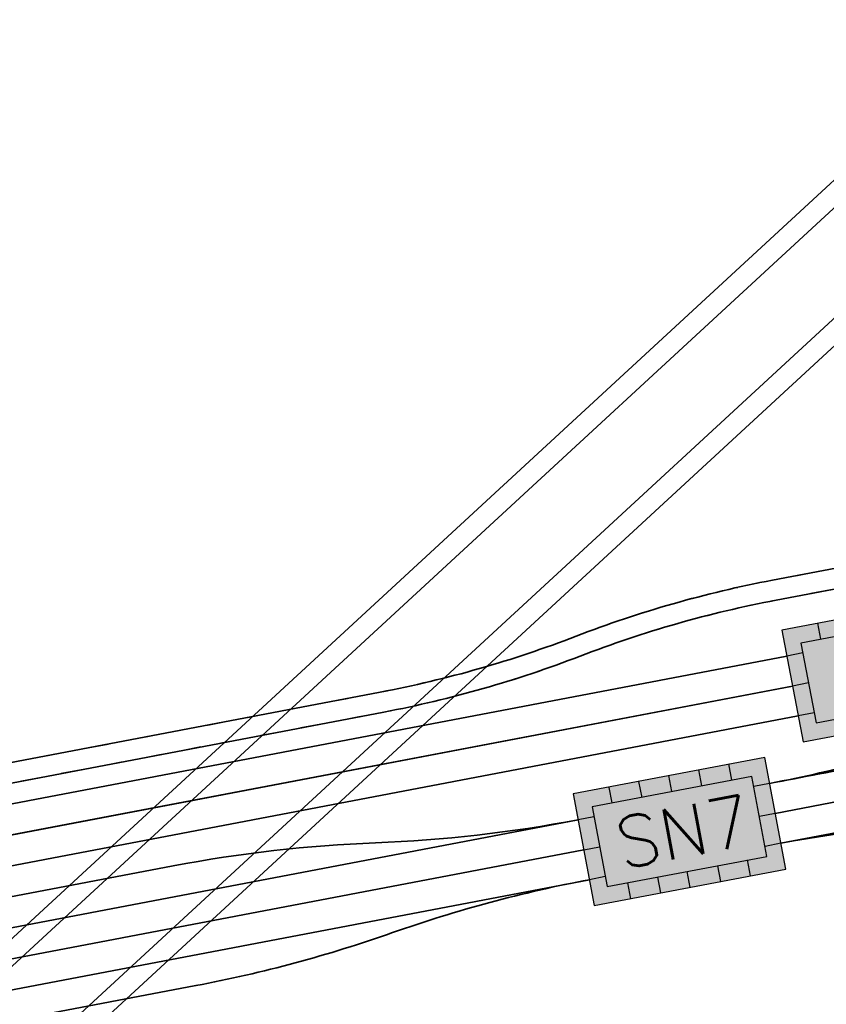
# Model space of a CAD drawing. Header units: metres. Extents: x -502 to 161, y -108 to 174.
# Tile 259 of 656: x -223.77 to -219.8, y -6.97 to -2.13. Entities that reach past the tile are written whole.
import ezdxf

# ---------------------------------------------------------------- set-up
doc = ezdxf.new("R2010")
doc.units = ezdxf.units.M
doc.header["$LTSCALE"] = 0.1
doc.linetypes.add('2-1', pattern=[0.17, 0.06, -0.025, 0.06, -0.025])
doc.linetypes.add('237', pattern=[93, 75, -18])
for name, color, linetype in [('BRI31-005.05-5p02-Koordinierung Lageplan 4. BA ZOB West 2022-06-15', 7, 'Continuous'), ('BRI31-005.06-5f07-Koordinierung Lageplan 4. BA ZOB Fernbusbahnh', 7, 'Continuous'), ('BRI31-005.07-5f08-Koordinierung Lageplan 4. BA Radstation - Seeterrasse 2023-05-31', 7, 'Continuous'), ('BRI32-005.03-5f06-Koordinierung Schemaplan 4 BA ZOB Teilbereich 2 Ost - Bahnhofsallee 2023-01-21', 7, 'Continuous')]:
    doc.layers.add(name, color=color, linetype=linetype)
doc.styles.add('Txt', font='txt_____.ttf')

msp = doc.modelspace()

# ---------------------------------------------------------------- hatches: boundary and pattern name
at = {"layer": 'BRI31-005.06-5f07-Koordinierung Lageplan 4. BA ZOB Fernbusbahnh', "linetype": 'Continuous', "lineweight": 0, "true_color": 0xff7f7f, "transparency": 33554687}
msp.add_hatch(color=11, dxfattribs=at).paths.add_polyline_path([(-220.0209, -5.1296), (-219.9166, -5.6798), (-219.6022, -5.6202), (-218.9734, -5.501), (-219.0777, -4.9508)])

# ---------------------------------------------------------------- linework, layer by layer
at = {"layer": 'BRI31-005.05-5p02-Koordinierung Lageplan 4. BA ZOB West 2022-06-15', "color": 7, "linetype": 'Continuous', "lineweight": 35, "transparency": 33554687}
for p, q in [((-214.1102, -4.9), (-220.0535, -6.0315)), ((-214.0821, -5.0473), (-220.0256, -6.1788))]:
    msp.add_line(p, q, dxfattribs=at)
at = {"layer": 'BRI31-005.05-5p02-Koordinierung Lageplan 4. BA ZOB West 2022-06-15', "color": 7, "linetype": 'Continuous', "lineweight": 25, "transparency": 33554687}
for p, q in [((-219.8292, -5.1747), (-219.8441, -5.0961)), ((-219.9181, -5.2422), (-219.9967, -5.2571)), ((-219.8902, -5.3898), (-219.9688, -5.4047)), ((-219.8623, -5.537), (-219.9409, -5.5519)), ((-220.2676, -5.8685), (-220.2829, -5.7881)), ((-220.5624, -5.9244), (-220.5773, -5.8458)), ((-220.4152, -5.8955), (-220.4301, -5.8169)), ((-220.8571, -5.9803), (-220.8717, -5.9034)), ((-220.7096, -5.9532), (-220.7245, -5.8746)), ((-220.0814, -5.8841), (-220.16, -5.899)), ((-220.946, -6.048), (-221.0246, -6.0629)), ((-220.0535, -6.0315), (-220.1321, -6.0464)), ((-220.9967, -6.2103), (-220.9181, -6.1954)), ((-220.0256, -6.1788), (-220.1042, -6.1937)), ((-220.3222, -6.3674), (-220.3371, -6.2888)), ((-220.1749, -6.3395), (-220.1898, -6.2609)), ((-220.8902, -6.3428), (-220.9688, -6.3577)), ((-220.617, -6.4233), (-220.6319, -6.3447)), ((-220.4729, -6.396), (-220.4878, -6.3174)), ((-220.7644, -6.4512), (-220.7793, -6.3726))]:
    msp.add_line(p, q, dxfattribs=at)
at = {"layer": 'BRI31-005.05-5p02-Koordinierung Lageplan 4. BA ZOB West 2022-06-15', "color": 150, "linetype": 'Continuous', "lineweight": 18, "true_color": 0x007fff, "transparency": 33554687, "flags": 128}
for points in [[(-228.4768, -11.7653), (-199.9317, 14.5602), (-200.3385, 15.0013), (-228.8835, -11.3242)], [(-228.5107, -11.6605), (-200.0334, 14.6025), (-200.3045, 14.8965), (-228.7819, -11.3665)]]:
    msp.add_lwpolyline(points, dxfattribs=at)
at = {"layer": 'BRI31-005.05-5p02-Koordinierung Lageplan 4. BA ZOB West 2022-06-15', "color": 3, "linetype": 'Continuous', "lineweight": 35, "true_color": 0x00ff00, "transparency": 33554687, "flags": 128}
for points in [[(-279.4058, -30.9235), (-270.9467, -26.7095, 0.095997), (-268.1607, -24.5758, -0.065942), (-264.8207, -21.6858, 0.025186), (-260.4856, -18.5119), (-255.5271, -14.4822, -0.005996), (-254.9201, -14.0009, -0.059186), (-248.3852, -10.0817, 0.078462), (-238.2914, -3.4889), (-238.2914, -3.4889, -0.100623), (-214.8444, 10.3949), (-214.8444, 10.3949), (-211.177, 9.7003), (-205.5504, 1.4442)], [(-205.711, 1.4137), (-211.266, 9.5645), (-214.833, 10.2401), (-214.833, 10.2401, 0.100475), (-238.1908, -3.6002), (-238.1908, -3.6002, -0.078462), (-248.3237, -10.2185), (-248.3237, -10.2185, 0.059186), (-254.8284, -14.1195), (-254.8284, -14.1195), (-254.8284, -14.1195, 0.005996), (-255.4325, -14.5986), (-255.4325, -14.5986), (-260.391, -18.6283, -0.025186), (-264.7383, -21.8111), (-264.7383, -21.8111, 0.065942), (-268.0485, -24.6753), (-268.0485, -24.6753), (-268.0485, -24.6753, -0.095997), (-270.8799, -26.8438), (-270.8799, -26.8438), (-279.3404, -31.0585)], [(-311.2459, -44.722), (-303.6354, -41.8968), (-298.4404, -39.6095), (-284.9949, -33.8889), (-279.275, -31.1935), (-270.813, -26.978, 0.095997), (-267.9364, -24.7749), (-267.9364, -24.7749, -0.065942), (-264.6559, -21.9364), (-264.6559, -21.9364, 0.025186), (-260.2964, -18.7447), (-255.3379, -14.715, -0.005996), (-254.7366, -14.2381), (-254.7366, -14.2381, -0.059186), (-248.2623, -10.3553), (-248.2623, -10.3553, 0.078462), (-238.0902, -3.7115), (-238.0902, -3.7115, -0.100327), (-214.8215, 10.0853), (-214.8215, 10.0853), (-211.3549, 9.4287), (-205.8717, 1.3831)], [(-206.0324, 1.3525), (-211.4439, 9.2929), (-214.81, 9.9304), (-214.81, 9.9304, 0.100178), (-237.9896, -3.8227), (-237.9896, -3.8227, -0.078462), (-248.2009, -10.4922), (-248.2009, -10.4922, 0.059186), (-254.6448, -14.3568), (-254.6448, -14.3568), (-254.6448, -14.3568, 0.005996), (-255.2433, -14.8314), (-255.2433, -14.8314), (-260.2018, -18.8611), (-260.2018, -18.8611, -0.025186), (-264.5735, -22.0618), (-264.5735, -22.0618), (-264.5735, -22.0618, 0.065942), (-267.8242, -24.8745), (-267.8242, -24.8745), (-267.8242, -24.8745, -0.095997), (-270.7461, -27.1123), (-270.7461, -27.1123), (-279.2096, -31.3285)], [(-279.1442, -31.4635), (-270.6792, -27.2466, 0.095997), (-267.712, -24.974), (-267.712, -24.974, -0.065942), (-264.4911, -22.1871), (-264.4911, -22.1871, 0.025186), (-260.1072, -18.9775), (-255.1487, -14.9478, -0.005996), (-254.553, -14.4754, -0.059186), (-248.1394, -10.629), (-248.1394, -10.629, 0.078462), (-237.889, -3.934), (-237.889, -3.934), (-237.889, -3.934, -0.100028), (-214.7984, 9.7756), (-214.7984, 9.7756), (-211.5329, 9.1571), (-206.1931, 1.3219)], [(-206.5145, 1.2608), (-211.7108, 8.8854), (-214.7752, 9.4658, 0.099728), (-237.6878, -4.1565, -0.078462), (-248.0165, -10.9027, 0.059186), (-254.3694, -14.7127, 0.005996), (-254.9595, -15.1806), (-259.918, -19.2103, -0.025186), (-264.3263, -22.4378, 0.065942), (-267.4876, -25.1732), (-267.4876, -25.1732, -0.095997), (-270.5454, -27.5151), (-270.5454, -27.5151), (-279.0133, -31.7335)], [(-278.9479, -31.8684), (-270.4786, -27.6493), (-270.4786, -27.6493, 0.095997), (-267.3754, -25.2727), (-267.3754, -25.2727, -0.065942), (-264.2439, -22.5631), (-264.2439, -22.5631, 0.025186), (-259.8234, -19.3267), (-259.8234, -19.3267), (-254.8649, -15.297, -0.005996), (-254.2777, -14.8313), (-254.2777, -14.8313, -0.059186), (-247.9551, -11.0396), (-247.9551, -11.0396, 0.078462), (-237.5872, -4.2677), (-237.5872, -4.2677, -0.099577), (-214.7635, 9.311), (-214.7635, 9.311), (-211.7997, 8.7496), (-206.6752, 1.2302)], [(-206.8358, 1.1996), (-211.8887, 8.6138), (-214.7518, 9.1561), (-214.7518, 9.1561, 0.099425), (-237.4866, -4.379), (-237.4866, -4.379, -0.078462), (-247.8937, -11.1764, 0.059186), (-254.1859, -14.95, 0.005996), (-254.7703, -15.4134), (-259.7288, -19.4431, -0.025186), (-264.1615, -22.6884, 0.065942), (-267.2632, -25.3723, -0.095997), (-270.4117, -27.7836), (-278.8825, -32.0034), (-284.6268, -34.7104), (-298.0829, -40.4355), (-303.2972, -42.7313), (-310.9253, -45.563), (-314.7666, -47.655, 0.354166), (-315.2467, -48.8186), (-312.9008, -56.6959), (-312.9008, -56.6959, 0.16104), (-309.3641, -61.7694), (-309.3641, -61.7694)], [(-278.8171, -32.1384), (-270.3448, -27.9179), (-270.3448, -27.9179, 0.095997), (-267.151, -25.4718), (-267.151, -25.4718), (-267.151, -25.4718, -0.065941), (-264.0791, -22.8138), (-264.0791, -22.8138), (-264.0791, -22.8138, 0.025186), (-259.6342, -19.5596), (-259.6342, -19.5596), (-254.6757, -15.5298, -0.005996), (-254.0941, -15.0686, -0.059186), (-247.8322, -11.3132, 0.078462), (-237.386, -4.4902), (-237.386, -4.4902, -0.099273), (-214.74, 9.0012), (-214.74, 9.0012), (-211.9777, 8.478), (-206.9965, 1.1691)], [(-220.0814, -5.8841), (-220.0814, -5.8841, 0.000116), (-219.099, -5.6976), (-219.099, -5.6976, 0.000101), (-218.1166, -5.5106), (-214.3688, -4.7966)], [(-220.0256, -6.1788, -0.037327), (-219.0291, -6.066, 0.037547), (-218.0328, -5.9527), (-214.0541, -5.1947)], [(-230.3425, -6.6675, 0.414213), (-228.9976, -7.5819), (-221.0246, -6.0629)], [(-220.9688, -6.3577, 0.037781), (-221.9372, -6.6183, -0.037556), (-222.9055, -6.8793), (-236.3229, -9.4365, -0.02249), (-238.1028, -9.6934, 0.147059), (-254.0766, -16.2671), (-259.0307, -20.2933)]]:
    msp.add_lwpolyline(points, format="xyb", dxfattribs=at)
at = {"layer": 'BRI31-005.05-5p02-Koordinierung Lageplan 4. BA ZOB West 2022-06-15', "color": 21, "linetype": 'Continuous', "lineweight": 25, "true_color": 0xff9f7f, "transparency": 33554687, "flags": 128}
for points in [[(-214.6312, 10.2782, 0.101236), (-238.1725, -3.6241), (-239.9033, -5.0943), (-241.8753, -2.6617)], [(-247.8814, -11.2038), (-247.8814, -11.2038, 0.078447), (-237.4682, -4.4029), (-237.4682, -4.4029), (-237.4682, -4.4029, -0.100192), (-214.5516, 9.1945), (-214.5516, 9.1945)]]:
    msp.add_lwpolyline(points, format="xyb", dxfattribs=at)
at = {"layer": 'BRI31-005.05-5p02-Koordinierung Lageplan 4. BA ZOB West 2022-06-15', "color": 1, "linetype": 'Continuous', "lineweight": 50, "true_color": 0xff0000, "transparency": 33554687, "flags": 128}
msp.add_lwpolyline([(-254.4612, -14.5941), (-254.4612, -14.5941, -0.059186), (-248.078, -10.7659), (-248.078, -10.7659, 0.078462), (-237.7884, -4.0452), (-237.7884, -4.0452, -0.099878), (-214.7868, 9.6207), (-214.7868, 9.6207), (-211.6218, 9.0212), (-206.3538, 1.2914)], format="xyb", dxfattribs=at)
at = {"layer": 'BRI31-005.05-5p02-Koordinierung Lageplan 4. BA ZOB West 2022-06-15', "color": 1, "linetype": 'Continuous', "lineweight": 35, "true_color": 0xff0000, "transparency": 33554687, "flags": 128}
for points in [[(-229.3928, -6.8437), (-221.9987, -5.435), (-221.9987, -5.435, 0.044969), (-221.0332, -5.1593), (-221.0332, -5.1593), (-221.0332, -5.1593, -0.045192), (-220.0675, -4.884), (-220.0675, -4.884), (-219.1243, -4.7051), (-219.1243, -4.7051, -0.044535), (-218.1252, -4.6065), (-218.1252, -4.6065, 0.044758), (-217.1262, -4.5075), (-214.288, -3.9668, -0.085515), (-213.153, -3.9467), (-213.153, -3.9467, 0.025652), (-212.8119, -3.9815), (-212.8119, -3.9815, 0.059729), (-212.018, -3.9267), (-205.1491, -2.618), (-205.1491, -2.618, -0.015187), (-202.7101, -2.2297)], [(-202.6914, -2.3279, 0.015187), (-205.1304, -2.7163), (-211.9992, -4.0249, -0.085512), (-213.1342, -4.045), (-213.1342, -4.045, 0.085516), (-214.2693, -4.065), (-214.2693, -4.065), (-217.1075, -4.6057), (-217.1075, -4.6057, -0.044757), (-218.1066, -4.7048), (-218.1066, -4.7048), (-218.1066, -4.7048, 0.044534), (-219.1057, -4.8034), (-219.1057, -4.8034), (-220.0489, -4.9822, 0.045192), (-221.0145, -5.2575, -0.044969), (-221.98, -5.5332), (-229.374, -6.9419, 0.0409)]]:
    msp.add_lwpolyline(points, format="xyb", dxfattribs=at)
at = {"layer": 'BRI31-005.05-5p02-Koordinierung Lageplan 4. BA ZOB West 2022-06-15', "color": 190, "linetype": 'Continuous', "lineweight": 35, "true_color": 0x7f00ff, "transparency": 33554687, "flags": 128}
for points in [[(-214.3968, -4.6492), (-218.1446, -5.3632, 0.037344), (-219.113, -5.6239, -0.037563), (-220.0814, -5.8841)], [(-230.1952, -6.6394, 0.414214), (-229.0257, -7.4346), (-223.0173, -6.2899, -0.03734), (-222.021, -6.1762, 0.037124), (-221.0246, -6.0629)]]:
    msp.add_lwpolyline(points, format="xyb", dxfattribs=at)
at = {"layer": 'BRI31-005.05-5p02-Koordinierung Lageplan 4. BA ZOB West 2022-06-15', "color": 7, "linetype": 'Continuous', "lineweight": 25, "transparency": 33554687, "flags": 128}
for points in [[(-220.0209, -5.1296), (-219.9166, -5.6798), (-219.6022, -5.6202), (-218.9734, -5.501), (-219.0777, -4.9508), (-220.0209, -5.1296)], [(-219.9274, -5.1933), (-219.8529, -5.5863), (-219.0669, -5.4373), (-219.1414, -5.0443), (-219.9274, -5.1933)], [(-221.0489, -5.9352), (-220.9445, -6.4854), (-220.0013, -6.3066), (-220.1057, -5.7564), (-221.0489, -5.9352)], [(-220.9554, -5.9989), (-220.8808, -6.3919), (-220.0948, -6.2429), (-220.1694, -5.8499), (-220.9554, -5.9989)]]:
    msp.add_lwpolyline(points, dxfattribs=at)
at = {"layer": 'BRI31-005.05-5p02-Koordinierung Lageplan 4. BA ZOB West 2022-06-15', "color": 7, "linetype": 'Continuous', "lineweight": 35, "transparency": 33554687, "flags": 128}
for points in [[(-219.9967, -5.2571), (-229.3553, -7.0401, -0.414213), (-230.057, -6.563)], [(-219.9409, -5.5519), (-229.0536, -7.2881), (-229.0536, -7.2881, 0.060826), (-230.2289, -7.6642), (-230.2289, -7.6642), (-230.2289, -7.6642, -0.060829), (-231.4043, -8.0405), (-231.4043, -8.0405), (-236.4071, -8.9944), (-236.4071, -8.9944, -0.023522), (-238.2272, -9.2533), (-238.2272, -9.2533), (-238.2272, -9.2533, 0.146384), (-254.3604, -15.9179), (-254.3604, -15.9179), (-259.3146, -19.9441)], [(-220.9967, -6.2103), (-236.379, -9.1418, -0.02249), (-238.1322, -9.3949, 0.147059), (-254.2658, -16.0343), (-259.2199, -20.0605)], [(-220.9688, -6.3577), (-236.3509, -9.2891, -0.023523), (-238.199, -9.552, 0.146367), (-254.1712, -16.1507), (-259.1253, -20.1769)]]:
    msp.add_lwpolyline(points, format="xyb", dxfattribs=at)
at = {"layer": 'BRI31-005.05-5p02-Koordinierung Lageplan 4. BA ZOB West 2022-06-15', "color": 3, "linetype": '237', "lineweight": 35, "true_color": 0x00ff00, "transparency": 33554687, "flags": 128}
msp.add_lwpolyline([(-219.9688, -5.4047), (-229.0816, -7.1409), (-229.0816, -7.1409, 0.060789), (-230.257, -7.517), (-230.257, -7.517), (-230.257, -7.517, -0.060792), (-231.4324, -7.8931), (-231.4324, -7.8931), (-236.4352, -8.8471, -0.023522), (-238.2413, -9.104)], format="xyb", dxfattribs=at)
at = {"layer": 'BRI31-005.06-5f07-Koordinierung Lageplan 4. BA ZOB Fernbusbahnh', "color": 7, "linetype": 'Continuous', "lineweight": 30, "transparency": 33554687}
for p, q in [((-214.1102, -4.9), (-220.0535, -6.0315)), ((-214.0821, -5.0473), (-220.0256, -6.1788))]:
    msp.add_line(p, q, dxfattribs=at)
at = {"layer": 'BRI31-005.06-5f07-Koordinierung Lageplan 4. BA ZOB Fernbusbahnh', "color": 7, "linetype": 'Continuous', "lineweight": 20, "transparency": 33554687}
for p, q in [((-219.8292, -5.1747), (-219.8441, -5.0961)), ((-219.9181, -5.2422), (-219.9967, -5.2571)), ((-219.8902, -5.3898), (-219.9688, -5.4047)), ((-219.8623, -5.537), (-219.9409, -5.5519)), ((-220.2676, -5.8685), (-220.2829, -5.7881)), ((-220.5624, -5.9244), (-220.5773, -5.8458)), ((-220.4152, -5.8955), (-220.4301, -5.8169)), ((-220.8571, -5.9803), (-220.8717, -5.9034)), ((-220.7096, -5.9532), (-220.7245, -5.8746)), ((-220.0814, -5.8841), (-220.16, -5.899)), ((-220.946, -6.048), (-221.0246, -6.0629)), ((-220.0535, -6.0315), (-220.1321, -6.0464)), ((-220.9967, -6.2103), (-220.9181, -6.1954)), ((-220.0256, -6.1788), (-220.1042, -6.1937)), ((-220.3222, -6.3674), (-220.3371, -6.2888)), ((-220.1749, -6.3395), (-220.1898, -6.2609)), ((-220.8902, -6.3428), (-220.9688, -6.3577)), ((-220.617, -6.4233), (-220.6319, -6.3447)), ((-220.4729, -6.396), (-220.4878, -6.3174)), ((-220.7644, -6.4512), (-220.7793, -6.3726))]:
    msp.add_line(p, q, dxfattribs=at)
at = {"layer": 'BRI31-005.06-5f07-Koordinierung Lageplan 4. BA ZOB Fernbusbahnh', "color": 150, "linetype": 'Continuous', "lineweight": 13, "true_color": 0x007fff, "transparency": 33554687, "flags": 128}
for points in [[(-228.4768, -11.7653), (-199.9317, 14.5602), (-200.3385, 15.0013), (-228.8835, -11.3242)], [(-228.5107, -11.6605), (-200.0334, 14.6025), (-200.3045, 14.8965), (-228.7819, -11.3665)]]:
    msp.add_lwpolyline(points, dxfattribs=at)
at = {"layer": 'BRI31-005.06-5f07-Koordinierung Lageplan 4. BA ZOB Fernbusbahnh', "color": 3, "linetype": 'Continuous', "lineweight": 30, "true_color": 0x00ff00, "transparency": 33554687, "flags": 128}
for points in [[(-279.4058, -30.9235), (-270.9467, -26.7095, 0.095997), (-268.1607, -24.5758, -0.065942), (-264.8207, -21.6858, 0.025186), (-260.4856, -18.5119), (-255.5271, -14.4822, -0.005996), (-254.9201, -14.0009, -0.059186), (-248.3852, -10.0817, 0.078462), (-238.2914, -3.4889), (-238.2914, -3.4889, -0.100623), (-214.8444, 10.3949), (-214.8444, 10.3949), (-211.177, 9.7003), (-205.5504, 1.4442)], [(-205.711, 1.4137), (-211.266, 9.5645), (-214.833, 10.2401), (-214.833, 10.2401, 0.100475), (-238.1908, -3.6002), (-238.1908, -3.6002, -0.078462), (-248.3237, -10.2185), (-248.3237, -10.2185, 0.059186), (-254.8284, -14.1195), (-254.8284, -14.1195), (-254.8284, -14.1195, 0.005996), (-255.4325, -14.5986), (-255.4325, -14.5986), (-260.391, -18.6283, -0.025186), (-264.7383, -21.8111), (-264.7383, -21.8111, 0.065942), (-268.0485, -24.6753), (-268.0485, -24.6753), (-268.0485, -24.6753, -0.095997), (-270.8799, -26.8438), (-270.8799, -26.8438), (-279.3404, -31.0585)], [(-311.2459, -44.722), (-303.6354, -41.8968), (-298.4404, -39.6095), (-284.9949, -33.8889), (-279.275, -31.1935), (-270.813, -26.978, 0.095997), (-267.9364, -24.7749), (-267.9364, -24.7749, -0.065942), (-264.6559, -21.9364), (-264.6559, -21.9364, 0.025186), (-260.2964, -18.7447), (-255.3379, -14.715, -0.005996), (-254.7366, -14.2381), (-254.7366, -14.2381, -0.059186), (-248.2623, -10.3553), (-248.2623, -10.3553, 0.078462), (-238.0902, -3.7115), (-238.0902, -3.7115, -0.100327), (-214.8215, 10.0853), (-214.8215, 10.0853), (-211.3549, 9.4287), (-205.8717, 1.3831)], [(-206.0324, 1.3525), (-211.4439, 9.2929), (-214.81, 9.9304), (-214.81, 9.9304, 0.100178), (-237.9896, -3.8227), (-237.9896, -3.8227, -0.078462), (-248.2009, -10.4922), (-248.2009, -10.4922, 0.059186), (-254.6448, -14.3568), (-254.6448, -14.3568), (-254.6448, -14.3568, 0.005996), (-255.2433, -14.8314), (-255.2433, -14.8314), (-260.2018, -18.8611), (-260.2018, -18.8611, -0.025186), (-264.5735, -22.0618), (-264.5735, -22.0618), (-264.5735, -22.0618, 0.065942), (-267.8242, -24.8745), (-267.8242, -24.8745), (-267.8242, -24.8745, -0.095997), (-270.7461, -27.1123), (-270.7461, -27.1123), (-279.2096, -31.3285)], [(-279.1442, -31.4635), (-270.6792, -27.2466, 0.095997), (-267.712, -24.974), (-267.712, -24.974, -0.065942), (-264.4911, -22.1871), (-264.4911, -22.1871, 0.025186), (-260.1072, -18.9775), (-255.1487, -14.9478, -0.005996), (-254.553, -14.4754, -0.059186), (-248.1394, -10.629), (-248.1394, -10.629, 0.078462), (-237.889, -3.934), (-237.889, -3.934), (-237.889, -3.934, -0.100028), (-214.7984, 9.7756), (-214.7984, 9.7756), (-211.5329, 9.1571), (-206.1931, 1.3219)], [(-206.5145, 1.2608), (-211.7108, 8.8854), (-214.7752, 9.4658, 0.099728), (-237.6878, -4.1565, -0.078462), (-248.0165, -10.9027, 0.059186), (-254.3694, -14.7127, 0.005996), (-254.9595, -15.1806), (-259.918, -19.2103, -0.025186), (-264.3263, -22.4378, 0.065942), (-267.4876, -25.1732), (-267.4876, -25.1732, -0.095997), (-270.5454, -27.5151), (-270.5454, -27.5151), (-279.0133, -31.7335)], [(-278.9479, -31.8684), (-270.4786, -27.6493), (-270.4786, -27.6493, 0.095997), (-267.3754, -25.2727), (-267.3754, -25.2727, -0.065942), (-264.2439, -22.5631), (-264.2439, -22.5631, 0.025186), (-259.8234, -19.3267), (-259.8234, -19.3267), (-254.8649, -15.297, -0.005996), (-254.2777, -14.8313), (-254.2777, -14.8313, -0.059186), (-247.9551, -11.0396), (-247.9551, -11.0396, 0.078462), (-237.5872, -4.2677), (-237.5872, -4.2677, -0.099577), (-214.7635, 9.311), (-214.7635, 9.311), (-211.7997, 8.7496), (-206.6752, 1.2302)], [(-206.8358, 1.1996), (-211.8887, 8.6138), (-214.7518, 9.1561), (-214.7518, 9.1561, 0.099425), (-237.4866, -4.379), (-237.4866, -4.379, -0.078462), (-247.8937, -11.1764, 0.059186), (-254.1859, -14.95, 0.005996), (-254.7703, -15.4134), (-259.7288, -19.4431, -0.025186), (-264.1615, -22.6884, 0.065942), (-267.2632, -25.3723, -0.095997), (-270.4117, -27.7836), (-278.8825, -32.0034), (-284.6268, -34.7104), (-298.0829, -40.4355), (-303.2972, -42.7313), (-310.9253, -45.563), (-314.7666, -47.655, 0.354166), (-315.2467, -48.8186), (-312.9008, -56.6959, 0.103821), (-310.9737, -60.2545)], [(-309.821, -45.313), (-303.2408, -42.8703), (-298.0233, -40.5732), (-284.5654, -34.8473), (-278.8171, -32.1384), (-270.3448, -27.9179), (-270.3448, -27.9179, 0.095997), (-267.151, -25.4718), (-267.151, -25.4718), (-267.151, -25.4718, -0.065941), (-264.0791, -22.8138), (-264.0791, -22.8138), (-264.0791, -22.8138, 0.025186), (-259.6342, -19.5596), (-259.6342, -19.5596), (-254.6757, -15.5298, -0.005996), (-254.0941, -15.0686, -0.059186), (-247.8322, -11.3132, 0.078462), (-237.386, -4.4902), (-237.386, -4.4902, -0.099273), (-214.74, 9.0012), (-214.74, 9.0012), (-211.9777, 8.478), (-206.9965, 1.1691)], [(-220.0814, -5.8841), (-220.0814, -5.8841, 0.000116), (-219.099, -5.6976), (-219.099, -5.6976, 0.000101), (-218.1166, -5.5106), (-214.3688, -4.7966)], [(-220.0256, -6.1788, -0.037327), (-219.0291, -6.066, 0.037547), (-218.0328, -5.9527), (-214.0541, -5.1947)], [(-230.3425, -6.6675, 0.414213), (-228.9976, -7.5819), (-221.0246, -6.0629)], [(-220.9688, -6.3577, 0.037781), (-221.9372, -6.6183, -0.037556), (-222.9055, -6.8793), (-236.3229, -9.4365, -0.02249), (-238.1028, -9.6934, 0.147059), (-254.0766, -16.2671), (-259.0307, -20.2933)]]:
    msp.add_lwpolyline(points, format="xyb", dxfattribs=at)
at = {"layer": 'BRI31-005.06-5f07-Koordinierung Lageplan 4. BA ZOB Fernbusbahnh', "color": 1, "linetype": 'Continuous', "lineweight": 50, "true_color": 0xff0000, "transparency": 33554687, "flags": 128}
msp.add_lwpolyline([(-254.4612, -14.5941), (-254.4612, -14.5941, -0.059186), (-248.078, -10.7659), (-248.078, -10.7659, 0.078462), (-237.7884, -4.0452), (-237.7884, -4.0452, -0.099878), (-214.7868, 9.6207), (-214.7868, 9.6207), (-211.6218, 9.0212), (-206.3538, 1.2914)], format="xyb", dxfattribs=at)
at = {"layer": 'BRI31-005.06-5f07-Koordinierung Lageplan 4. BA ZOB Fernbusbahnh', "color": 1, "linetype": 'Continuous', "lineweight": 30, "true_color": 0xff0000, "transparency": 33554687, "flags": 128}
for points in [[(-229.3928, -6.8437), (-221.9987, -5.435), (-221.9987, -5.435, 0.044969), (-221.0332, -5.1593), (-221.0332, -5.1593), (-221.0332, -5.1593, -0.045192), (-220.0675, -4.884), (-220.0675, -4.884), (-219.1243, -4.7051), (-219.1243, -4.7051, -0.044535), (-218.1252, -4.6065), (-218.1252, -4.6065, 0.044758), (-217.1262, -4.5075), (-214.288, -3.9668, -0.085515), (-213.153, -3.9467), (-213.153, -3.9467, 0.025652), (-212.8119, -3.9815), (-212.8119, -3.9815, 0.059729), (-212.018, -3.9267), (-205.1491, -2.618), (-205.1491, -2.618, -0.015187), (-202.7101, -2.2297)], [(-202.6914, -2.3279, 0.015187), (-205.1304, -2.7163), (-211.9992, -4.0249, -0.085512), (-213.1342, -4.045), (-213.1342, -4.045, 0.085516), (-214.2693, -4.065), (-214.2693, -4.065), (-217.1075, -4.6057), (-217.1075, -4.6057, -0.044757), (-218.1066, -4.7048), (-218.1066, -4.7048), (-218.1066, -4.7048, 0.044534), (-219.1057, -4.8034), (-219.1057, -4.8034), (-220.0489, -4.9822, 0.045192), (-221.0145, -5.2575, -0.044969), (-221.98, -5.5332), (-229.374, -6.9419, 0.0409)]]:
    msp.add_lwpolyline(points, format="xyb", dxfattribs=at)
at = {"layer": 'BRI31-005.06-5f07-Koordinierung Lageplan 4. BA ZOB Fernbusbahnh', "color": 190, "linetype": 'Continuous', "lineweight": 30, "true_color": 0x7f00ff, "transparency": 33554687, "flags": 128}
for points in [[(-214.3968, -4.6492), (-218.1446, -5.3632, 0.037344), (-219.113, -5.6239, -0.037563), (-220.0814, -5.8841)], [(-230.1952, -6.6394, 0.414214), (-229.0257, -7.4346), (-223.0173, -6.2899, -0.03734), (-222.021, -6.1762, 0.037124), (-221.0246, -6.0629)]]:
    msp.add_lwpolyline(points, format="xyb", dxfattribs=at)
at = {"layer": 'BRI31-005.06-5f07-Koordinierung Lageplan 4. BA ZOB Fernbusbahnh', "color": 7, "linetype": 'Continuous', "lineweight": 30, "transparency": 33554687, "flags": 128}
for points in [[(-219.9967, -5.2571), (-229.3553, -7.0401, -0.414213), (-230.057, -6.563)], [(-219.9409, -5.5519), (-229.0536, -7.2881), (-229.0536, -7.2881, 0.060826), (-230.2289, -7.6642), (-230.2289, -7.6642), (-230.2289, -7.6642, -0.060829), (-231.4043, -8.0405), (-231.4043, -8.0405), (-236.4071, -8.9944), (-236.4071, -8.9944, -0.023522), (-238.2272, -9.2533), (-238.2272, -9.2533), (-238.2272, -9.2533, 0.146384), (-254.3604, -15.9179), (-254.3604, -15.9179), (-259.3146, -19.9441)], [(-220.9967, -6.2103), (-236.379, -9.1418, -0.02249), (-238.1322, -9.3949, 0.147059), (-254.2658, -16.0343), (-259.2199, -20.0605)], [(-220.9688, -6.3577), (-236.3509, -9.2891, -0.023523), (-238.199, -9.552, 0.146367), (-254.1712, -16.1507), (-259.1253, -20.1769)]]:
    msp.add_lwpolyline(points, format="xyb", dxfattribs=at)
at = {"layer": 'BRI31-005.06-5f07-Koordinierung Lageplan 4. BA ZOB Fernbusbahnh', "color": 3, "linetype": '237', "lineweight": 30, "true_color": 0x00ff00, "transparency": 33554687, "flags": 128}
msp.add_lwpolyline([(-219.9688, -5.4047), (-229.0816, -7.1409), (-229.0816, -7.1409, 0.060789), (-230.257, -7.517), (-230.257, -7.517), (-230.257, -7.517, -0.060792), (-231.4324, -7.8931), (-231.4324, -7.8931), (-236.4352, -8.8471, -0.023522), (-238.2413, -9.104)], format="xyb", dxfattribs=at)
at = {"layer": 'BRI31-005.06-5f07-Koordinierung Lageplan 4. BA ZOB Fernbusbahnh', "color": 7, "linetype": 'Continuous', "lineweight": 20, "transparency": 33554687}
for points in [[(-220.0209, -5.1296, 0), (-219.9166, -5.6798, 0), (-219.6022, -5.6202, 0), (-218.9734, -5.501, 0), (-219.0777, -4.9508, 0), (-220.0209, -5.1296, 0)], [(-219.9274, -5.1933, 0), (-219.8529, -5.5863, 0), (-219.0669, -5.4373, 0), (-219.1414, -5.0443, 0), (-219.9274, -5.1933, 0)], [(-221.0489, -5.9352, 0), (-220.9445, -6.4854, 0), (-220.0013, -6.3066, 0), (-220.1057, -5.7564, 0), (-221.0489, -5.9352, 0)], [(-220.9554, -5.9989, 0), (-220.8808, -6.3919, 0), (-220.0948, -6.2429, 0), (-220.1694, -5.8499, 0), (-220.9554, -5.9989, 0)]]:
    msp.add_polyline3d(points, dxfattribs=at)
at = {"layer": 'BRI31-005.06-5f07-Koordinierung Lageplan 4. BA ZOB Fernbusbahnh', "color": 11, "linetype": 'Continuous', "true_color": 0xff7f7f, "transparency": 33554687}
msp.add_solid([(-221.0489, -5.9352), (-220.9445, -6.4854), (-220.1057, -5.7564), (-220.0013, -6.3066)], dxfattribs=at)
at = {"layer": 'BRI31-005.07-5f08-Koordinierung Lageplan 4. BA Radstation - Seeterrasse 2023-05-31', "color": 1, "linetype": '2-1', "lineweight": 30, "true_color": 0xff0000, "transparency": 33554687, "flags": 128}
for points in [[(-75.7252, 29.7094), (-74.2064, 21.4872), (-74.2064, 21.4872, -0.344875), (-75.7481, 18.537), (-75.7481, 18.537), (-78.6792, 17.2104), (-78.6792, 17.2104, -0.131652), (-80.0582, 16.9832), (-80.0582, 16.9832), (-83.2747, 17.3012), (-83.2747, 17.3012, -0.147643), (-84.7171, 17.897), (-84.7171, 17.897), (-84.7171, 17.897, 0.224175), (-86.6227, 18.3711), (-86.6227, 18.3711), (-87.2261, 18.2506, 0.068364), (-87.869, 18.0276, -0.134388), (-89.2653, 17.7401), (-89.2653, 17.7401, -0.008614), (-92.1064, 17.9717), (-92.1064, 17.9717), (-92.1064, 17.9717, -0.043249), (-95.5579, 18.6175), (-95.5579, 18.6175, 0.115499), (-96.453, 18.6545), (-97.6265, 18.4303), (-97.6265, 18.4303, 0.238629), (-99.0314, 17.3462), (-99.0314, 17.3462), (-99.2249, 16.9405), (-99.2249, 16.9405, -0.381904), (-102.5458, 15.5517), (-102.5458, 15.5517), (-102.5458, 15.5517, 0.130963), (-103.8299, 15.6457), (-103.8299, 15.6457), (-104.7731, 15.4668), (-104.7731, 15.4668, 0.062943), (-105.3695, 15.2737), (-105.3695, 15.2737), (-105.3695, 15.2737, -0.117288), (-106.5928, 15.019), (-106.5928, 15.019), (-118.0807, 15.343), (-118.0807, 15.343, -0.126318), (-120.4231, 16.0153), (-120.4231, 16.0153), (-121.9335, 16.9019, 0.050627), (-123.7227, 17.7216), (-123.7227, 17.7216, 0.129681), (-125.6306, 17.8564), (-125.6306, 17.8564), (-126.5738, 17.6776), (-126.5738, 17.6776, 0.119934), (-127.6504, 17.1889), (-127.6504, 17.1889, -0.084808), (-128.3911, 16.7885), (-128.3911, 16.7885, 0.089269), (-130.16, 15.8118), (-130.16, 15.8118), (-130.16, 15.8118, -0.124247), (-134.6867, 13.7066), (-134.6867, 13.7066), (-138.9168, 12.9014, -0.061661), (-143.7961, 12.5841), (-146.1501, 12.7214), (-146.6345, 12.7496), (-146.6345, 12.7496, -0.059039), (-147.2369, 12.8568), (-147.2369, 12.8568, 0.067015), (-147.8955, 12.9633, 0.040307), (-151.1503, 12.787, -0.05915), (-151.7633, 12.7769, 0.072382), (-152.4827, 12.746), (-153.4259, 12.5672), (-153.4259, 12.5672, 0.081506), (-154.3792, 12.2191), (-154.3792, 12.2191, -0.078503), (-155.3314, 11.8651, 0.005089), (-156.736, 11.5665, 0.034847), (-157.917, 11.2149), (-157.917, 11.2149, -0.026109), (-159.093, 10.8424), (-159.093, 10.8424, 0.013087), (-162.6332, 9.8215, -0.062687), (-167.5218, 8.9233), (-167.5218, 8.9233, 0.061733), (-172.5318, 8.0126), (-172.5318, 8.0126), (-186.5075, 3.6415), (-186.5075, 3.6415, -0.025709), (-188.4284, 3.1475), (-188.4284, 3.1475, -0.09618), (-189.4195, 3.1391), (-189.4195, 3.1391, -0.010312), (-189.5245, 3.1608), (-189.5245, 3.1608, 0.103331), (-190.5467, 3.1797), (-191.4899, 3.0009), (-193.6788, 2.5285), (-195.2713, -0.9906), (-200.2523, -1.9396, -0.015188), (-202.6914, -2.3279, 0.015187), (-205.1304, -2.7163), (-211.9992, -4.0249, -0.085512), (-213.1342, -4.045), (-213.1342, -4.045, 0.085516), (-214.2693, -4.065), (-214.2693, -4.065), (-217.1075, -4.6057), (-217.1075, -4.6057, -0.044757), (-218.1066, -4.7048), (-218.1066, -4.7048), (-218.1066, -4.7048, 0.044534), (-219.1057, -4.8034), (-219.1057, -4.8034), (-220.0489, -4.9822, 0.045192), (-221.0145, -5.2575, -0.044969), (-221.98, -5.5332), (-229.374, -6.9419, 0.0409), (-229.7676, -7.0508), (-229.7676, -7.0508, 0.046197), (-230.1838, -7.2489), (-230.1838, -7.2489), (-230.1838, -7.2489, -0.087262), (-230.9936, -7.5559), (-230.9936, -7.5559), (-236.482, -8.6015, 0.028787), (-237.3638, -8.8228, -0.050637), (-238.2513, -9.0047, 0.146392), (-254.518, -15.7239), (-259.4765, -19.7536), (-259.4765, -19.7536, -0.025186), (-263.9418, -23.0227), (-263.9418, -23.0227, 0.107373), (-265.0177, -24.1206), (-265.0177, -24.1206, -0.031495), (-265.9353, -25.3944), (-265.9353, -25.3944), (-265.9353, -25.3944, 0.319337), (-266.1354, -28.2853), (-266.1354, -28.2853), (-261.3476, -36.1097, 0.028211), (-259.4113, -38.9068, -0.124654), (-258.9176, -40.0306), (-258.9176, -40.0306, 0.143394), (-258.3055, -41.2953), (-258.3055, -41.2953), (-257.6613, -42.0071, 0.04347), (-257.3434, -42.3023), (-256.513, -42.9487), (-256.513, -42.9487, 0.287939), (-253.8675, -43.2162), (-253.8675, -43.2162), (-253.4922, -43.0296), (-246.0588, -39.1119), (-246.0588, -39.1119, -0.348158), (-243.0066, -39.6832), (-243.0066, -39.6832, 0.179632), (-241.4792, -40.5169), (-236.8359, -41.1908), (-236.8359, -41.1908, -0.100747), (-235.5437, -41.6552), (-235.5437, -41.6552, -0.022227), (-235.3532, -41.7694), (-235.3532, -41.7694, -0.062068), (-234.8837, -42.1717), (-234.8837, -42.1717), (-234.3665, -42.7401), (-234.3665, -42.7401, 0.107257), (-233.6329, -43.2624), (-233.6329, -43.2624, -0.058325), (-232.8393, -43.7185), (-232.8393, -43.7185, 0.577348), (-240.5426, -47.0416), (-240.5426, -47.0416, 0.577348), (-233.8131, -52.0513, 0.577348), (-232.8392, -43.7186, 0.306983), (-230.8772, -43.8017), (-222.4355, -38.5868, -0.271246), (-221.5767, -38.5663), (-220.659, -39.0746, -0.254278), (-220.5385, -39.2639, 0.168188), (-220.444, -39.486), (-219.707, -40.3004), (-219.707, -40.3004, 0.133374), (-219.4036, -40.4948), (-219.4036, -40.4948), (-219.4036, -40.4948, -0.05315), (-219.0634, -40.6432), (-219.0634, -40.6432), (-212.0825, -44.6154, -0.173983), (-211.4959, -45.2994), (-211.4959, -45.2994, 0.093569), (-210.9189, -46.2366), (-210.9189, -46.2366)], [(-75.7252, 29.7094), (-74.2064, 21.4872), (-74.2064, 21.4872, -0.344875), (-75.7481, 18.537), (-75.7481, 18.537), (-78.6792, 17.2104), (-78.6792, 17.2104, -0.131652), (-80.0582, 16.9832), (-80.0582, 16.9832), (-83.2747, 17.3012), (-83.2747, 17.3012, -0.147643), (-84.7171, 17.897), (-84.7171, 17.897), (-84.7171, 17.897, 0.224175), (-86.6227, 18.3711), (-86.6227, 18.3711), (-87.2261, 18.2506, 0.068364), (-87.869, 18.0276, -0.134388), (-89.2653, 17.7401), (-89.2653, 17.7401, -0.008614), (-92.1064, 17.9717), (-92.1064, 17.9717), (-92.1064, 17.9717, -0.043249), (-95.5579, 18.6175), (-95.5579, 18.6175, 0.115499), (-96.453, 18.6545), (-97.6265, 18.4303), (-97.6265, 18.4303, 0.238629), (-99.0314, 17.3462), (-99.0314, 17.3462), (-99.2249, 16.9405), (-99.2249, 16.9405, -0.381904), (-102.5458, 15.5517), (-102.5458, 15.5517), (-102.5458, 15.5517, 0.130963), (-103.8299, 15.6457), (-103.8299, 15.6457), (-104.7731, 15.4668), (-104.7731, 15.4668, 0.062943), (-105.3695, 15.2737), (-105.3695, 15.2737), (-105.3695, 15.2737, -0.117288), (-106.5928, 15.019), (-106.5928, 15.019), (-118.0807, 15.343), (-118.0807, 15.343, -0.126318), (-120.4231, 16.0153), (-120.4231, 16.0153), (-121.9335, 16.9019, 0.050627), (-123.7227, 17.7216), (-123.7227, 17.7216, 0.129681), (-125.6306, 17.8564), (-125.6306, 17.8564), (-126.5738, 17.6776), (-126.5738, 17.6776, 0.119934), (-127.6504, 17.1889), (-127.6504, 17.1889, -0.084808), (-128.3911, 16.7885), (-128.3911, 16.7885, 0.089269), (-130.16, 15.8118), (-130.16, 15.8118), (-130.16, 15.8118, -0.124247), (-134.6867, 13.7066), (-134.6867, 13.7066), (-138.9168, 12.9014, -0.061661), (-143.7961, 12.5841), (-146.1501, 12.7214), (-146.6345, 12.7496), (-146.6345, 12.7496, -0.059039), (-147.2369, 12.8568), (-147.2369, 12.8568, 0.067015), (-147.8955, 12.9633, 0.040307), (-151.1503, 12.787, -0.05915), (-151.7633, 12.7769, 0.072382), (-152.4827, 12.746), (-153.4259, 12.5672), (-153.4259, 12.5672, 0.081506), (-154.3792, 12.2191), (-154.3792, 12.2191, -0.078503), (-155.3314, 11.8651, 0.005089), (-156.736, 11.5665, 0.034847), (-157.917, 11.2149), (-157.917, 11.2149, -0.026109), (-159.093, 10.8424), (-159.093, 10.8424, 0.013087), (-162.6332, 9.8215, -0.062687), (-167.5218, 8.9233), (-167.5218, 8.9233, 0.061733), (-172.5318, 8.0126), (-172.5318, 8.0126), (-186.5075, 3.6415), (-186.5075, 3.6415, -0.025709), (-188.4284, 3.1475), (-188.4284, 3.1475, -0.09618), (-189.4195, 3.1391), (-189.4195, 3.1391, -0.010312), (-189.5245, 3.1608), (-189.5245, 3.1608, 0.103331), (-190.5467, 3.1797), (-191.4899, 3.0009), (-193.6788, 2.5285), (-195.2713, -0.9906), (-200.2523, -1.9396, -0.015188), (-202.6914, -2.3279, 0.015187), (-205.1304, -2.7163), (-211.9992, -4.0249, -0.085512), (-213.1342, -4.045), (-213.1342, -4.045, 0.085516), (-214.2693, -4.065), (-214.2693, -4.065), (-217.1075, -4.6057), (-217.1075, -4.6057, -0.044757), (-218.1066, -4.7048), (-218.1066, -4.7048), (-218.1066, -4.7048, 0.044534), (-219.1057, -4.8034), (-219.1057, -4.8034), (-220.0489, -4.9822, 0.045192), (-221.0145, -5.2575, -0.044969), (-221.98, -5.5332), (-229.374, -6.9419, 0.0409), (-229.7676, -7.0508), (-229.7676, -7.0508, 0.046197), (-230.1838, -7.2489), (-230.1838, -7.2489), (-230.1838, -7.2489, -0.087262), (-230.9936, -7.5559), (-230.9936, -7.5559), (-236.482, -8.6015, 0.028787), (-237.3638, -8.8228, -0.050637), (-238.2513, -9.0047, 0.146392), (-254.518, -15.7239), (-259.4765, -19.7536), (-259.4765, -19.7536, -0.025186), (-263.9418, -23.0227), (-263.9418, -23.0227, 0.107373), (-265.0177, -24.1206), (-265.0177, -24.1206, -0.031495), (-265.9353, -25.3944), (-265.9353, -25.3944), (-265.9353, -25.3944, 0.319337), (-266.1354, -28.2853), (-266.1354, -28.2853), (-261.3476, -36.1097, 0.028211), (-259.4113, -38.9068, -0.124654), (-258.9176, -40.0306), (-258.9176, -40.0306, 0.143394), (-258.3055, -41.2953), (-258.3055, -41.2953), (-257.6613, -42.0071, 0.04347), (-257.3434, -42.3023), (-256.513, -42.9487), (-256.513, -42.9487, 0.287939), (-253.8675, -43.2162), (-253.8675, -43.2162), (-253.4922, -43.0296), (-246.0588, -39.1119), (-246.0588, -39.1119, -0.348158), (-243.0066, -39.6832), (-243.0066, -39.6832, 0.179632), (-241.4792, -40.5169), (-236.8359, -41.1908), (-236.8359, -41.1908, -0.100747), (-235.5437, -41.6552), (-235.5437, -41.6552, -0.022227), (-235.3532, -41.7694), (-235.3532, -41.7694, -0.062068), (-234.8837, -42.1717), (-234.8837, -42.1717), (-234.3665, -42.7401), (-234.3665, -42.7401, 0.107257), (-233.6329, -43.2624), (-233.6329, -43.2624, -0.058325), (-232.8393, -43.7185), (-232.8393, -43.7185, 0.577348), (-240.5426, -47.0416), (-240.5426, -47.0416, 0.577348), (-233.8131, -52.0513, 0.577348), (-232.8392, -43.7186, 0.306983), (-230.8772, -43.8017), (-222.4355, -38.5868, -0.271246), (-221.5767, -38.5663), (-220.659, -39.0746, -0.254278), (-220.5385, -39.2639, 0.168188), (-220.444, -39.486), (-219.707, -40.3004), (-219.707, -40.3004, 0.133374), (-219.4036, -40.4948), (-219.4036, -40.4948), (-219.4036, -40.4948, -0.05315), (-219.0634, -40.6432), (-219.0634, -40.6432), (-212.0825, -44.6154, -0.173983), (-211.4959, -45.2994), (-211.4959, -45.2994, 0.093569), (-210.9189, -46.2366), (-210.9189, -46.2366)], [(-238.2614, -8.9052), (-238.2614, -8.9052, 0.050833), (-237.3782, -8.7238), (-237.3782, -8.7238, -0.028977), (-236.5007, -8.5033), (-231.0123, -7.4576, 0.087262), (-230.2349, -7.1629), (-230.2349, -7.1629, -0.087262), (-229.3928, -6.8437), (-229.3928, -6.8437), (-221.9987, -5.435), (-221.9987, -5.435, 0.044969), (-221.0332, -5.1593), (-221.0332, -5.1593), (-221.0332, -5.1593, -0.045192), (-220.0675, -4.884), (-220.0675, -4.884), (-219.1243, -4.7051), (-219.1243, -4.7051, -0.044535), (-218.1252, -4.6065), (-218.1252, -4.6065, 0.044758), (-217.1262, -4.5075), (-214.288, -3.9668, -0.085515), (-213.153, -3.9467), (-213.153, -3.9467, 0.025652), (-212.8119, -3.9815), (-212.8119, -3.9815, 0.059729), (-212.018, -3.9267), (-205.1491, -2.618), (-205.1491, -2.618, -0.015187), (-202.7101, -2.2297), (-202.7101, -2.2297, 0.015188), (-200.2711, -1.8414), (-195.341, -0.9021), (-193.7491, 2.6156), (-191.5085, 3.0992), (-190.5653, 3.278, -0.103331), (-189.5022, 3.2583), (-189.5022, 3.2583, 0.106598), (-188.4483, 3.2455), (-188.4483, 3.2455, 0.025709), (-186.5373, 3.737), (-172.5616, 8.108, -0.061733), (-167.5274, 9.0231), (-167.5274, 9.0231, 0.062687), (-162.6634, 9.9168), (-162.6634, 9.9168), (-162.6634, 9.9168, -0.013087), (-159.1181, 10.9392), (-159.1181, 10.9392), (-159.1181, 10.9392, 0.026264), (-157.9453, 11.3111), (-157.9453, 11.3111, -0.034645), (-156.7578, 11.6641, -0.005088), (-155.3513, 11.9631, 0.07851), (-154.4283, 12.3063, -0.081506), (-153.4445, 12.6654), (-152.5013, 12.8443), (-152.5013, 12.8443, -0.072382), (-151.7531, 12.8764), (-151.7531, 12.8764), (-151.7531, 12.8764, 0.05915), (-151.1638, 12.8861), (-151.1638, 12.8861, -0.040307), (-147.8928, 13.0633), (-147.8928, 13.0633, -0.067015), (-147.2079, 12.9526), (-147.2079, 12.9526, 0.059039), (-146.6287, 12.8494), (-143.7903, 12.684, 0.061661), (-138.9355, 12.9996), (-134.7054, 13.8048), (-134.7054, 13.8048, 0.124247), (-130.2231, 15.8894), (-130.2231, 15.8894, -0.089269), (-128.4232, 16.8832, 0.084808), (-127.7121, 17.2676), (-127.7121, 17.2676, -0.119934), (-126.5924, 17.7759), (-126.5924, 17.7759), (-125.6493, 17.9547), (-125.6493, 17.9547, -0.129681), (-123.6904, 17.8163), (-123.6904, 17.8163), (-123.6904, 17.8163, -0.050281), (-121.8947, 16.995), (-121.8947, 16.995), (-120.3725, 16.1015), (-120.3725, 16.1015, 0.126318), (-118.0779, 15.4429), (-118.0779, 15.4429), (-106.59, 15.1189, 0.117146), (-105.4134, 15.3636), (-105.4134, 15.3636, -0.063144), (-104.7911, 15.5652), (-104.7911, 15.5652), (-103.8485, 15.7439), (-103.8485, 15.7439, -0.130833), (-102.5143, 15.6466), (-102.5143, 15.6466, 0.382117), (-99.3149, 16.9841), (-99.1217, 17.3892, -0.238675), (-97.6449, 18.5286), (-96.4717, 18.7527), (-96.4717, 18.7527, -0.115395), (-95.5319, 18.7141), (-95.5319, 18.7141, 0.04326), (-92.0966, 18.0712, 0.008614), (-89.2589, 17.8399), (-89.2589, 17.8399, 0.134247), (-87.9156, 18.1161), (-87.9156, 18.1161, -0.068321), (-87.2475, 18.3482), (-86.6423, 18.4692), (-86.6423, 18.4692, -0.224055), (-84.6547, 17.9752), (-84.6547, 17.9752), (-84.6547, 17.9752, 0.147788), (-83.2645, 17.4007), (-83.2645, 17.4007), (-80.0484, 17.0827, 0.131605), (-78.7208, 17.3013), (-75.7894, 18.6281, 0.344914), (-74.3048, 21.4694), (-75.8235, 29.6912)], [(-238.2614, -8.9052), (-238.2614, -8.9052, 0.050833), (-237.3782, -8.7238), (-237.3782, -8.7238, -0.028977), (-236.5007, -8.5033), (-231.0123, -7.4576, 0.087262), (-230.2349, -7.1629), (-230.2349, -7.1629, -0.087262), (-229.3928, -6.8437), (-229.3928, -6.8437), (-221.9987, -5.435), (-221.9987, -5.435, 0.044969), (-221.0332, -5.1593), (-221.0332, -5.1593), (-221.0332, -5.1593, -0.045192), (-220.0675, -4.884), (-220.0675, -4.884), (-219.1243, -4.7051), (-219.1243, -4.7051, -0.044535), (-218.1252, -4.6065), (-218.1252, -4.6065, 0.044758), (-217.1262, -4.5075), (-214.288, -3.9668, -0.085515), (-213.153, -3.9467), (-213.153, -3.9467, 0.025652), (-212.8119, -3.9815), (-212.8119, -3.9815, 0.059729), (-212.018, -3.9267), (-205.1491, -2.618), (-205.1491, -2.618, -0.015187), (-202.7101, -2.2297), (-202.7101, -2.2297, 0.015188), (-200.2711, -1.8414), (-195.341, -0.9021), (-193.7491, 2.6156), (-191.5085, 3.0992), (-190.5653, 3.278, -0.103331), (-189.5022, 3.2583), (-189.5022, 3.2583, 0.106598), (-188.4483, 3.2455), (-188.4483, 3.2455, 0.025709), (-186.5373, 3.737), (-172.5616, 8.108, -0.061733), (-167.5274, 9.0231), (-167.5274, 9.0231, 0.062687), (-162.6634, 9.9168), (-162.6634, 9.9168), (-162.6634, 9.9168, -0.013087), (-159.1181, 10.9392), (-159.1181, 10.9392), (-159.1181, 10.9392, 0.026264), (-157.9453, 11.3111), (-157.9453, 11.3111, -0.034645), (-156.7578, 11.6641, -0.005088), (-155.3513, 11.9631, 0.07851), (-154.4283, 12.3063, -0.081506), (-153.4445, 12.6654), (-152.5013, 12.8443), (-152.5013, 12.8443, -0.072382), (-151.7531, 12.8764), (-151.7531, 12.8764), (-151.7531, 12.8764, 0.05915), (-151.1638, 12.8861), (-151.1638, 12.8861, -0.040307), (-147.8928, 13.0633), (-147.8928, 13.0633, -0.067015), (-147.2079, 12.9526), (-147.2079, 12.9526, 0.059039), (-146.6287, 12.8494), (-143.7903, 12.684, 0.061661), (-138.9355, 12.9996), (-134.7054, 13.8048), (-134.7054, 13.8048, 0.124247), (-130.2231, 15.8894), (-130.2231, 15.8894, -0.089269), (-128.4232, 16.8832, 0.084808), (-127.7121, 17.2676), (-127.7121, 17.2676, -0.119934), (-126.5924, 17.7759), (-126.5924, 17.7759), (-125.6493, 17.9547), (-125.6493, 17.9547, -0.129681), (-123.6904, 17.8163), (-123.6904, 17.8163), (-123.6904, 17.8163, -0.050281), (-121.8947, 16.995), (-121.8947, 16.995), (-120.3725, 16.1015), (-120.3725, 16.1015, 0.126318), (-118.0779, 15.4429), (-118.0779, 15.4429), (-106.59, 15.1189, 0.117146), (-105.4134, 15.3636), (-105.4134, 15.3636, -0.063144), (-104.7911, 15.5652), (-104.7911, 15.5652), (-103.8485, 15.7439), (-103.8485, 15.7439, -0.130833), (-102.5143, 15.6466), (-102.5143, 15.6466, 0.382117), (-99.3149, 16.9841), (-99.1217, 17.3892, -0.238675), (-97.6449, 18.5286), (-96.4717, 18.7527), (-96.4717, 18.7527, -0.115395), (-95.5319, 18.7141), (-95.5319, 18.7141, 0.04326), (-92.0966, 18.0712, 0.008614), (-89.2589, 17.8399), (-89.2589, 17.8399, 0.134247), (-87.9156, 18.1161), (-87.9156, 18.1161, -0.068321), (-87.2475, 18.3482), (-86.6423, 18.4692), (-86.6423, 18.4692, -0.224055), (-84.6547, 17.9752), (-84.6547, 17.9752), (-84.6547, 17.9752, 0.147788), (-83.2645, 17.4007), (-83.2645, 17.4007), (-80.0484, 17.0827, 0.131605), (-78.7208, 17.3013), (-75.7894, 18.6281, 0.344914), (-74.3048, 21.4694), (-75.8235, 29.6912)]]:
    msp.add_lwpolyline(points, format="xyb", dxfattribs=at)
at = {"layer": 'BRI32-005.03-5f06-Koordinierung Schemaplan 4 BA ZOB Teilbereich 2 Ost - Bahnhofsallee 2023-01-21', "color": 1, "linetype": 'Continuous', "lineweight": 30, "true_color": 0xff0000, "transparency": 33554687, "flags": 128}
for points in [[(-229.3928, -6.8437), (-221.9987, -5.435), (-221.9987, -5.435, 0.044969), (-221.0332, -5.1593), (-221.0332, -5.1593), (-221.0332, -5.1593, -0.045192), (-220.0675, -4.884), (-220.0675, -4.884), (-219.1243, -4.7051), (-219.1243, -4.7051, -0.044535), (-218.1252, -4.6065), (-218.1252, -4.6065, 0.044758), (-217.1262, -4.5075), (-214.288, -3.9668, -0.085515), (-213.153, -3.9467), (-213.153, -3.9467, 0.025652), (-212.8119, -3.9815), (-212.8119, -3.9815, 0.059729), (-212.018, -3.9267), (-205.1491, -2.618), (-205.1491, -2.618, -0.015187), (-202.7101, -2.2297)], [(-202.6914, -2.3279, 0.015187), (-205.1304, -2.7163), (-211.9992, -4.0249, -0.085512), (-213.1342, -4.045), (-213.1342, -4.045, 0.085516), (-214.2693, -4.065), (-214.2693, -4.065), (-217.1075, -4.6057), (-217.1075, -4.6057, -0.044757), (-218.1066, -4.7048), (-218.1066, -4.7048), (-218.1066, -4.7048, 0.044534), (-219.1057, -4.8034), (-219.1057, -4.8034), (-220.0489, -4.9822, 0.045192), (-221.0145, -5.2575, -0.044969), (-221.98, -5.5332), (-229.374, -6.9419, 0.0409)]]:
    msp.add_lwpolyline(points, format="xyb", dxfattribs=at)

# ---------------------------------------------------------------- texts
at = {"layer": 'BRI31-005.05-5p02-Koordinierung Lageplan 4. BA ZOB West 2022-06-15', "color": 7, "transparency": 33554687, "insert": (-220.855, -6.0601), "char_height": 0.25, "attachment_point": 1, "rotation": 10.7362, "line_spacing_factor": 0.25, "style": 'Txt'}
msp.add_mtext('SN7', dxfattribs=at)
at = {"layer": 'BRI31-005.06-5f07-Koordinierung Lageplan 4. BA ZOB Fernbusbahnh', "color": 7, "transparency": 33554687, "insert": (-220.855, -6.0601), "char_height": 0.25, "attachment_point": 1, "rotation": 10.7362, "line_spacing_factor": 0.25, "style": 'Txt'}
msp.add_mtext('SN7', dxfattribs=at)

doc.saveas('drawing.dxf')
